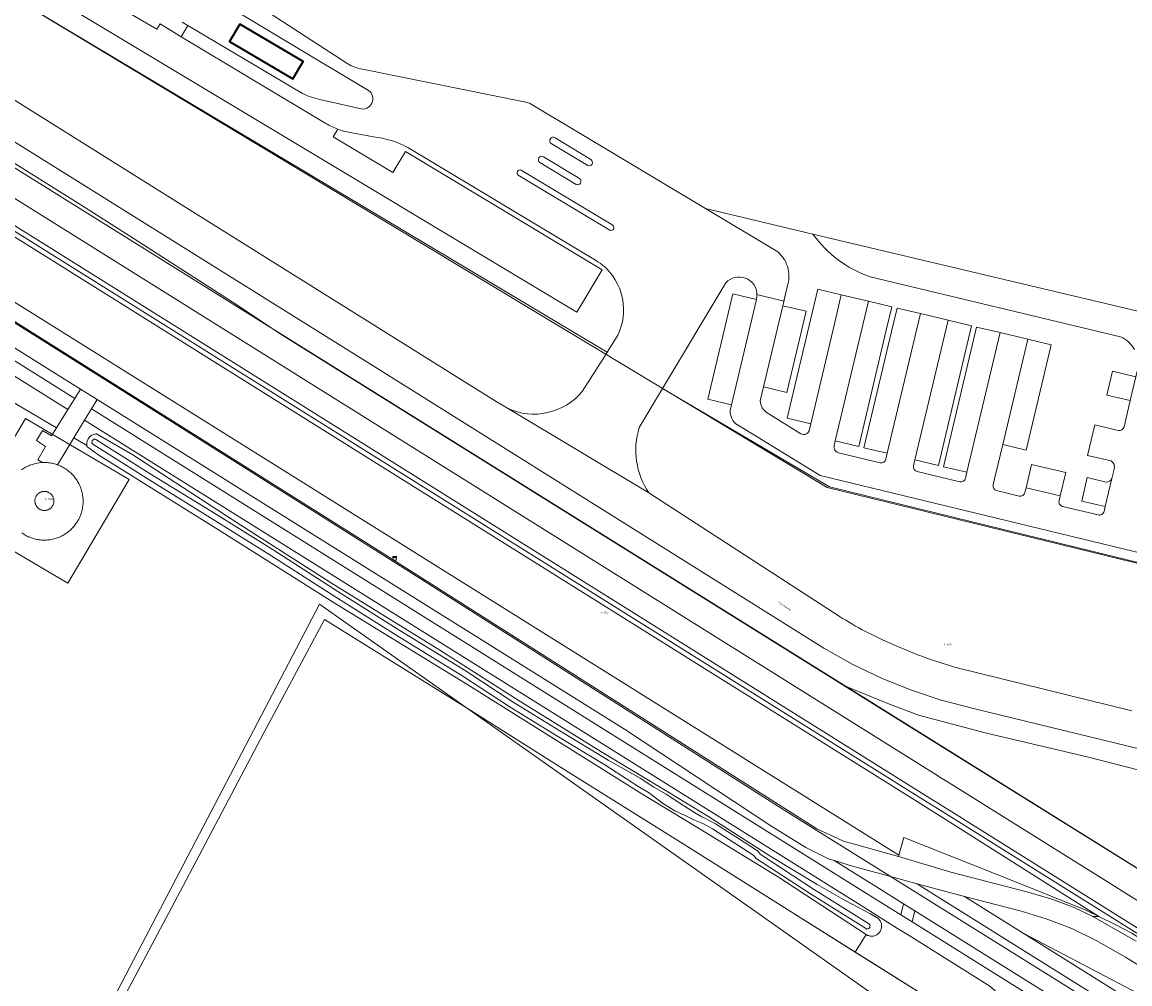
# Model space of a CAD drawing. Header units: metres. Extents: x 250001 to 257773, y 598992 to 609118.
# Tile 581 of 656: x 252647 to 252877, y 606788 to 606987. Entities that reach past the tile are written whole.
import ezdxf
from ezdxf.enums import TextEntityAlignment as Align
from ezdxf.lldxf.tags import DXFTag

# ---------------------------------------------------------------- set-up
doc = ezdxf.new("R2010")
doc.units = ezdxf.units.M
for name, color, linetype, lineweight in [('B-WE-GR-GRAS-GV', 252, 'Continuous', 13), ('B-WE-GR-GROENVOORZIENING-GV', 252, 'Continuous', 18), ('B-WE-GW-TALUD_KRUIN-G', 252, 'Continuous', 18), ('B-WE-IE-MEUBILAIR_WEGMEUBILAIR-S', 7, 'Continuous', 25), ('B-WE-IE-TERREINAFSCHEIDING_KUNSTMATIG_HEKWERK-G', 252, 'IE-TERREINAFSCHEIDING-KUNSTMATIG', 18), ('B-WE-KG-GRENS_PERCEEL-G', 150, 'KG-PERCEEL', 18), ('B-WE-KG-GRENS_PERCEEL-S', 150, 'Continuous', 25), ('B-WE-OG-BEBOUWING-GV', 1, 'Continuous', 35), ('B-WE-OG-BEBOUWING_WINDTURBINE-GV', 1, 'Continuous', 18), ('B-WE-OG-TERREIN_ERF-GV', 7, 'Continuous', 18), ('B-WE-OG-TOPOGRAFIE-T18', 2, 'Continuous', 18), ('B-WE-OG-WATER-GV', 252, 'Continuous', 18), ('B-WE-OG-WATER_SLOOT-GV', 252, 'Continuous', 18), ('B-WE-VH-VERHARDING_BETON-GV', 252, 'Continuous', 18), ('B-WE-VH-VERHARDING_BETONSTRAATSTEEN-GV', 252, 'Continuous', 18), ('B-WE-VH-VERHARDING_GESLOTEN-GV', 252, 'Continuous', 18), ('B-WE-VH-VERHARDING_OPEN-GV', 252, 'Continuous', 18), ('X-XX-AL-REFERENTIE-G', 7, 'Continuous', 18)]:
    doc.layers.add(name, color=color, linetype=linetype, lineweight=lineweight)
doc.styles.add('NLCS-ISO', font='NLCS-ISO.ttf')
doc.styles.add('NLCS-ISO-ANNOTATIEF-T18', font='NLCS-ISO.ttf', dxfattribs={"height": 1.8})
doc.styles.get("Standard").update_dxf_attribs({"font": 'NLCS-ISO.ttf'})
doc.linetypes.add('IE-TERREINAFSCHEIDING-KUNSTMATIG', pattern='A,4,[82,NLCS.shx,S=0.75,R=90,X=0,Y=0],4,-2', length=10)
tags = doc.linetypes.add('KG-PERCEEL', pattern='A,5.5,-2,["P",Standard,S=1.8,R=0,X=-0.5,Y=-0.9],-2,5.5,-2,[5,NLCS.SHX,S=0.75,R=0,X=0,Y=0],-2', length=19).pattern_tags.tags
tags[6] = DXFTag(74, 10)

# ---------------------------------------------------------------- blocks, each defined once
blk = doc.blocks.new('SKG-PERCEELNUMMER-SO')
at = {"style": 'NLCS-ISO', "oblique": 10, "flags": 1}
blk.add_attdef('GEMEENTECODE', text='', height=1.8, dxfattribs=at).set_placement((0, 2.6), align=Align.MIDDLE_CENTER)
at = {"style": 'NLCS-ISO', "oblique": 10}
blk.add_attdef('SECTIE', text='', height=1.8, dxfattribs=at).set_placement((-0.5, 0), align=Align.MIDDLE_RIGHT)
blk.add_attdef('PERCEELNUMMER', text='', height=1.8, dxfattribs=at).set_placement((0.5, 0), align=Align.MIDDLE_LEFT)
blk = doc.blocks.new('BS2021-132-Xref-KAD-20210617')
at = {"layer": 'B-WE-KG-GRENS_PERCEEL-G', "flags": 128}
for points in [[(253055.865, 606783.121), (252929.567, 606862.715), (252814.514, 606890.857), (252552.15, 607048.737)], [(253038.088, 606711.789), (253012.536, 606727.959), (252964.546, 606758.276), (252915.176, 606789.212), (252826.268, 606844.57), (252701.482, 606922.423), (252690.911, 606929.373), (252680.3, 606936.264), (252669.652, 606943.096), (252658.965, 606949.868), (252648.241, 606956.58), (252637.479, 606963.231), (252626.68, 606969.823), (252615.845, 606976.354), (252604.973, 606982.825), (252594.065, 606989.234), (252583.122, 606995.582), (252572.143, 607001.87), (252561.129, 607008.095), (252550.081, 607014.259), (252528.596, 607024.53)], [(252569.465, 606971.461), (252600.017, 606953.348), (252631.252, 606934.113), (252666.383, 606912.11), (252727.699, 606873.377), (252805.92, 606823.649), (253030.989, 606683.304)], [(252709.057, 606866.585), (252609.183, 606675.668)], [(252709.057, 606866.585), (252896.087, 606734.865)]]:
    blk.add_lwpolyline(points, dxfattribs=at)
blk.add_lwpolyline([(252635.304, 606883.67), (252656.829, 606870.954), (252669.544, 606892.48), (252648.019, 606905.195)], close=True, dxfattribs=at)
at = {"layer": 'B-WE-KG-GRENS_PERCEEL-S', "xscale": 0.2, "yscale": 0.2, "zscale": 0.2}
for p, values in [((252652.449, 606888.406), {'PERCEELNUMMER': '3388', 'SECTIE': 'A'}), ((252767.899, 606864.858), {'PERCEELNUMMER': '3312', 'SECTIE': 'A'}), ((252839.106, 606858.246), {'PERCEELNUMMER': '3622', 'SECTIE': 'A'})]:
    blk.add_blockref('SKG-PERCEELNUMMER-SO', p, dxfattribs=at).add_auto_attribs(values)
blk = doc.blocks.new('SIE-WEG_DRINKBAK-SO')
at = {"color": 0, "linetype": 'ByBlock', "lineweight": 18}
blk.add_lwpolyline([(-1.5, -2), (1.5, -2), (2, 2), (-2, 2)], close=True, dxfattribs=at)
blk.add_lwpolyline([(-1.9, 0.9, 0.404309), (-1, 1, -0.5), (0, 1, 0.5), (1, 1, -0.422678), (1.9, 1.1, -0.422678)], format="xyb", dxfattribs=at)
blk = doc.blocks.new('BS2021-132-Xref-BGT-GRIJS-20210617-aangepast')
at = {"layer": 'B-WE-GR-GRAS-GV', "flags": 128}
for points in [[(252518.012, 607022.879), (252531.58, 607016.436), (252545.034, 607009.757), (252558.369, 607002.845), (252571.581, 606995.701), (252584.667, 606988.328), (252597.621, 606980.727), (252610.442, 606972.901), (252837.082, 606831.234), (252838.679, 606830.236), (252838.74, 606830.198), (252912.037, 606784.382)], [(252915.141, 606789.215), (252818.434, 606849.511), (252599.604, 606985.95), (252581.572, 606996.572), (252575.504, 607000), (252573.093, 607001.355), (252568.367, 607003.716), (252557.277, 607008.496), (252548.799, 607012.191), (252543.527, 607014.541), (252540.732, 607015.758), (252535.498, 607018.517), (252532.743, 607019.962), (252522.224, 607025.798), (252500.088, 607037.767)], [(252515.967, 607018.533), (252529.463, 607012.125), (252542.845, 607005.483), (252556.109, 606998.608), (252569.251, 606991.503), (252582.267, 606984.169), (252595.153, 606976.609), (252607.905, 606968.826), (252835.86, 606826.338), (252837.634, 606825.229), (252909.442, 606780.343)], [(252912.037, 606784.382), (252838.74, 606830.198), (252838.679, 606830.236), (252837.082, 606831.234), (252610.442, 606972.901), (252597.621, 606980.727), (252584.667, 606988.328), (252571.581, 606995.701), (252558.369, 607002.845), (252545.034, 607009.757), (252531.58, 607016.436), (252518.012, 607022.879)], [(252515.124, 607016.72), (252528.589, 607010.327), (252541.94, 607003.7), (252555.173, 606996.841), (252568.284, 606989.752), (252581.269, 606982.436), (252594.125, 606974.894), (252606.848, 606967.129), (252835.075, 606824.47), (252835.351, 606824.297), (252837.173, 606823.158), (252870.913, 606801.752), (252869.706, 606801.759), (252874.422, 606799.094), (252878.693, 606796.633)], [(252908.901, 606779.502), (252837.404, 606824.193), (252835.605, 606825.318), (252607.376, 606967.978), (252594.639, 606975.752), (252581.768, 606983.303), (252568.767, 606990.628), (252555.64, 606997.725), (252542.392, 607004.592), (252529.026, 607011.226), (252515.546, 607017.627)], [(252515.546, 607017.627), (252529.026, 607011.226), (252542.392, 607004.592), (252555.64, 606997.725), (252568.767, 606990.628), (252581.768, 606983.303), (252594.639, 606975.752), (252607.376, 606967.978), (252835.605, 606825.318), (252837.404, 606824.193), (252908.901, 606779.502)], [(252909.442, 606780.343), (252837.634, 606825.229), (252835.86, 606826.338), (252607.905, 606968.826), (252595.153, 606976.609), (252582.267, 606984.169), (252569.251, 606991.503), (252556.109, 606998.608), (252542.845, 607005.483), (252529.463, 607012.125), (252515.967, 607018.533)], [(252519.781, 607000.601), (252533.044, 606994.272), (252546.194, 606987.713), (252559.228, 606980.925), (252572.142, 606973.912), (252584.931, 606966.673), (252597.592, 606959.213), (252610.121, 606951.533), (252829.374, 606814.483), (252830.464, 606818.174), (252853.94, 606808.873), (252868.058, 606803.133), (252870.913, 606801.752), (252837.173, 606823.158), (252835.351, 606824.297), (252835.075, 606824.47), (252606.848, 606967.129), (252594.125, 606974.894), (252581.269, 606982.436), (252568.284, 606989.752), (252555.173, 606996.841), (252541.94, 607003.7), (252528.589, 607010.327), (252515.124, 607016.72)], [(252520.332, 606998.56), (252541.702, 606987.623), (252560.016, 606977.31), (252581.798, 606964.294), (252621.71, 606940.403), (252720.027, 606878.621), (252723.407, 606876.474), (252725.723, 606875.003), (252812.371, 606819.962), (252817.891, 606817.44), (252819.898, 606816.869), (252829.309, 606814.264), (252829.374, 606814.483), (252610.121, 606951.533), (252597.592, 606959.213), (252584.931, 606966.673), (252572.142, 606973.912), (252559.228, 606980.925), (252546.194, 606987.713), (252533.044, 606994.272), (252519.781, 607000.601)], [(252515.447, 606991.312), (252528.549, 606985.06), (252541.539, 606978.581), (252554.415, 606971.876), (252567.171, 606964.947), (252567.547, 606964.734), (252576.175, 606959.851), (252579.805, 606957.797), (252592.311, 606950.428), (252604.688, 606942.841), (252658.285, 606909.339), (252659.473, 606911.249), (252605.88, 606944.749), (252593.471, 606952.356), (252580.93, 606959.746), (252579.256, 606960.694), (252568.262, 606966.915), (252555.471, 606973.862), (252542.561, 606980.586), (252529.536, 606987.082), (252516.399, 606993.351)], [(252509.578, 606991.589), (252527, 606982.901), (252551.546, 606969.478), (252564.044, 606962.154), (252578.429, 606955.416), (252590.895, 606948.071), (252603.23, 606940.509), (252656.832, 606907.004), (252658.285, 606909.339), (252604.688, 606942.841), (252592.311, 606950.428), (252579.805, 606957.797), (252576.175, 606959.851), (252567.547, 606964.734), (252567.171, 606964.947), (252554.415, 606971.876), (252541.539, 606978.581), (252528.549, 606985.06), (252515.447, 606991.312)], [(252500.088, 607037.767), (252522.224, 607025.798), (252532.743, 607019.962), (252535.498, 607018.517), (252540.732, 607015.758), (252543.527, 607014.541), (252548.799, 607012.191), (252557.277, 607008.496), (252568.367, 607003.716), (252573.093, 607001.355), (252575.504, 607000), (252581.572, 606996.572), (252599.604, 606985.95), (252818.434, 606849.511), (252827.122, 606846.011), (252833.491, 606843.567), (252847.572, 606839.854), (252868.491, 606834.894), (252893.349, 606828.531)], [(252882.123, 606835.873), (252844.909, 606844.952), (252838.179, 606846.674), (252832.032, 606848.763), (252825.927, 606851.217), (252819.718, 606854.159), (252813.819, 606857.491), (252721.869, 606915.054), (252608.434, 606985.844), (252596.913, 606993.007), (252585.43, 607000), (252585.366, 607000.039), (252575.478, 607005.863), (252569.926, 607008.283), (252565.587, 607009.425), (252562.348, 607010.133), (252558.729, 607011.607), (252540.391, 607022.332), (252525.478, 607029.807), (252515.503, 607035.412)], [(252763.635, 606910.753), (252768.179, 606917.929), (252768.694, 606918.742), (252768.824, 606918.948), (252767.286, 606919.866), (252595.313, 607022.497), (252595.644, 607023.069), (252577.138, 607033.716), (252570.548, 607022.272), (252568.447, 607018.303), (252578.247, 607012.747), (252579.539, 607011.986), (252589.821, 607005.933), (252599.546, 607000), (252600.816, 606999.225), (252611.974, 606992.332), (252639.501, 606975.117), (252681.685, 606948.735), (252745.775, 606908.672), (252748.089, 606907.29)], [(252712.898, 606965.223), (252711.913, 606963.66), (252724.287, 606956.232), (252726.91, 606960.6), (252767.79, 606936.057), (252762.485, 606927.222), (252614.564, 607016.027), (252614.206, 607015.432), (252606.091, 607020.303), (252606.5, 607020.984), (252597.547, 607026.359), (252595.644, 607023.069), (252595.313, 607022.497), (252767.286, 606919.866), (252768.824, 606918.948), (252770.688, 606921.892)], [(252720.287, 606963.626), (252715.46, 606964.527)], [(252644, 606909.371), (252654.479, 606903.222), (252656.832, 606907.004), (252603.23, 606940.509)], [(252766.398, 606938.029), (252727.401, 606961.449)], [(252953.865, 606847.402), (252941.595, 606855.135), (252941.243, 606854.596), (252940.278, 606855.955), (252935.154, 606859.058), (252929.567, 606862.715), (252928.163, 606863.238), (252814.959, 606890.994), (252809.482, 606894.223), (252780.339, 606911.404), (252775.463, 606903.263)], [(252848.316, 606787.313), (252831.529, 606797.805), (252829.115, 606799.314), (252822.094, 606803.703), (252772.851, 606834.484), (252660.29, 606904.843), (252658.046, 606901.128), (252660.751, 606899.541), (252660.732, 606899.724), (252660.729, 606899.908), (252660.743, 606900.092), (252660.772, 606900.274), (252660.817, 606900.452), (252660.877, 606900.626), (252660.951, 606900.794), (252661.041, 606900.955), (252661.143, 606901.107), (252661.259, 606901.251), (252661.386, 606901.383), (252661.524, 606901.504), (252661.672, 606901.612), (252661.829, 606901.707), (252661.994, 606901.788), (252662.165, 606901.854), (252662.341, 606901.906), (252662.521, 606901.941), (252662.703, 606901.961), (252662.791, 606901.965), (252670.293, 606897.597), (252692.712, 606883.041), (252711.348, 606871.149), (252734.058, 606857.056), (252750.366, 606846.702), (252767.484, 606836.014), (252781.79, 606827.472), (252789.726, 606822.591), (252802.799, 606814.264), (252812.422, 606808.433), (252818.266, 606805.094), (252823.501, 606802.344), (252824.867, 606801.532), (252825.014, 606801.424), (252825.152, 606801.304), (252825.278, 606801.172), (252825.393, 606801.03), (252825.495, 606800.878), (252825.584, 606800.718), (252825.658, 606800.551), (252825.718, 606800.378), (252825.762, 606800.201), (252825.791, 606800.02), (252825.801, 606799.654), (252825.782, 606799.472), (252825.747, 606799.293), (252825.697, 606799.117), (252825.632, 606798.946), (252825.552, 606798.782), (252825.459, 606798.626), (252825.352, 606798.478), (252825.233, 606798.34), (252825.102, 606798.213), (252824.96, 606798.099), (252824.81, 606797.997), (252824.65, 606797.909), (252824.484, 606797.835), (252824.312, 606797.776), (252824.136, 606797.732), (252823.956, 606797.704), (252823.775, 606797.692), (252823.593, 606797.696), (252823.412, 606797.716), (252823.234, 606797.752), (252823.059, 606797.803), (252822.889, 606797.87), (252822.726, 606797.951), (252822.624, 606798.011), (252820.311, 606794.388), (252842.777, 606780.305)], [(252777.477, 606889.749), (252815.821, 606864.885), (252816.386, 606864.516), (252817.048, 606864.093), (252817.715, 606863.676), (252818.386, 606863.266), (252819.061, 606862.863), (252819.74, 606862.466), (252820.423, 606862.077), (252821.11, 606861.695), (252821.801, 606861.319), (252822.495, 606860.951), (252823.194, 606860.59), (252823.896, 606860.236), (252824.601, 606859.889), (252825.31, 606859.549), (252826.023, 606859.217), (252826.739, 606858.891), (252827.458, 606858.574), (252828.18, 606858.263), (252828.503, 606858.12), (252829.329, 606857.759), (252830.159, 606857.405), (252830.992, 606857.059), (252831.827, 606856.72), (252832.666, 606856.389), (252833.507, 606856.065), (252834.352, 606855.748), (252835.199, 606855.439), (252836.049, 606855.138), (252836.901, 606854.844), (252837.756, 606854.558), (252838.614, 606854.279), (252839.474, 606854.008), (252840.336, 606853.745), (252841.201, 606853.489), (252877.758, 606844.46)]]:
    blk.add_lwpolyline(points, dxfattribs=at)
at = {"layer": 'B-WE-GR-GRAS-GV'}
for points in [[(252715.46, 606964.527, -0.0436738), (252712.898, 606965.223)], [(252727.401, 606961.449, 0.0909477), (252720.287, 606963.626)], [(252769.892, 606934.825, 0.1098844), (252766.398, 606938.029)], [(252772.203, 606926.948, 0.1791645), (252769.892, 606934.825)], [(252770.688, 606921.892, 0.1228201), (252772.203, 606926.948)], [(252748.089, 606907.29, 0.3391787), (252763.635, 606910.753)], [(252775.463, 606903.263, 0.2274665), (252777.477, 606889.749)]]:
    blk.add_lwpolyline(points, format="xyb", dxfattribs=at)
at = {"layer": 'B-WE-GR-GRAS-GV', "flags": 128}
for points in [[(252772.41, 606840.656), (252662.875, 606909.123), (252661.712, 606907.197), (252774.308, 606836.816), (252823.552, 606806.035), (252829.815, 606802.12), (252830.388, 606804.415), (252824.745, 606807.943), (252815.996, 606813.412), (252814.814, 606813.784), (252810.07, 606816.102), (252802.798, 606820.637)], [(252774.308, 606836.816), (252661.712, 606907.197), (252660.29, 606904.843), (252772.851, 606834.484), (252822.094, 606803.703), (252829.115, 606799.314), (252831.529, 606797.805), (252848.316, 606787.313), (252895.215, 606747.052), (252897.561, 606745.037), (252872.317, 606581.637), (252872.289, 606581.456), (252880.367, 606580.476), (252881.982, 606581.376), (252900.158, 606653.646), (252912.065, 606702.089), (252917.596, 606728.354), (252920.89, 606741.948), (252921.573, 606744.764), (252832.163, 606800.652), (252829.815, 606802.12), (252823.552, 606806.035)], [(252853.94, 606808.873), (252830.464, 606818.174), (252829.374, 606814.483), (252829.309, 606814.264), (252840.213, 606811.004), (252855.72, 606807.002), (252860.264, 606805.638), (252861.346, 606805.313), (252865.777, 606803.626), (252869.706, 606801.759), (252870.913, 606801.752), (252868.058, 606803.133)], [(252819.767, 606812.224), (252815.996, 606813.412), (252824.745, 606807.943), (252830.388, 606804.415), (252832.682, 606802.981), (252919.313, 606748.831), (252922.131, 606747.069), (252923.372, 606752.19), (252921.963, 606753.071), (252833.834, 606808.158), (252833.2, 606808.554), (252826.404, 606810.397)], [(252839.141, 606806.943), (252833.2, 606808.554), (252833.834, 606808.158), (252921.963, 606753.071), (252923.372, 606752.19), (252924.117, 606755.262), (252917.325, 606759.507), (252855.206, 606798.336), (252843.051, 606805.934)], [(252854.588, 606802.956), (252843.051, 606805.934), (252855.206, 606798.336), (252918.673, 606765.07), (252919.157, 606767.065), (252914.424, 606770.051), (252884.985, 606788.098), (252876.466, 606793.344), (252870.394, 606796.798), (252865.339, 606799.299), (252860.003, 606801.331)], [(252832.682, 606802.981), (252830.388, 606804.415), (252829.815, 606802.12), (252832.163, 606800.652)], [(252919.313, 606748.831), (252832.682, 606802.981), (252832.163, 606800.652), (252921.573, 606744.764), (252922.131, 606747.069)], [(252918.673, 606765.07), (252855.206, 606798.336), (252917.325, 606759.507)]]:
    blk.add_lwpolyline(points, close=True, dxfattribs=at)
at = {"layer": 'B-WE-GR-GROENVOORZIENING-GV', "flags": 128}
for points in [[(252666.602, 606781.457), (252680.755, 606808.118), (252697.534, 606839.926), (252710.132, 606863.447), (252740.51, 606844.515), (252758.586, 606833.134), (252784.039, 606817.242), (252807.01, 606802.726), (252820.311, 606794.388), (252822.624, 606798.011), (252804.173, 606810.095), (252789.019, 606819.38), (252776.018, 606827.22), (252759.345, 606837.678), (252739.342, 606850.24), (252712.667, 606866.554), (252687.577, 606882.374), (252663.275, 606897.573), (252660.785, 606899.361), (252660.751, 606899.541), (252658.046, 606901.128), (252654.687, 606895.567), (252654.546, 606895.59), (252654.627, 606895.562), (252654.864, 606895.473), (252655.099, 606895.376), (252655.331, 606895.272), (252655.559, 606895.161), (252655.784, 606895.043), (252656.005, 606894.918), (252656.222, 606894.786), (252656.434, 606894.647), (252656.642, 606894.501), (252656.846, 606894.349), (252657.044, 606894.191), (252657.238, 606894.027), (252657.426, 606893.856), (252657.609, 606893.68), (252657.786, 606893.497), (252657.957, 606893.31), (252658.122, 606893.117), (252658.281, 606892.919), (252658.434, 606892.716), (252658.58, 606892.509), (252658.72, 606892.297), (252658.853, 606892.08), (252658.979, 606891.86), (252659.098, 606891.636), (252659.21, 606891.408), (252659.314, 606891.177), (252659.412, 606890.942), (252659.501, 606890.705), (252659.584, 606890.464), (252659.659, 606890.222), (252659.726, 606889.977), (252659.785, 606889.73), (252659.837, 606889.481), (252659.88, 606889.231), (252659.916, 606888.98), (252659.944, 606888.727), (252659.964, 606888.474), (252659.976, 606888.22), (252659.98, 606887.967), (252659.975, 606887.713), (252659.963, 606887.459), (252659.943, 606887.206), (252659.915, 606886.954), (252659.879, 606886.702), (252659.835, 606886.452), (252659.784, 606886.204), (252659.724, 606885.957), (252659.657, 606885.712), (252659.582, 606885.469), (252659.499, 606885.229), (252659.409, 606884.992), (252659.312, 606884.757), (252659.207, 606884.526), (252659.095, 606884.298), (252658.975, 606884.074), (252658.849, 606883.854), (252658.716, 606883.637), (252658.576, 606883.426), (252658.43, 606883.218), (252658.277, 606883.015), (252658.118, 606882.818), (252657.952, 606882.625), (252657.781, 606882.438), (252657.604, 606882.256), (252657.421, 606882.079), (252657.233, 606881.909), (252657.039, 606881.745), (252656.841, 606881.587), (252656.637, 606881.435), (252656.429, 606881.289), (252656.216, 606881.151), (252655.999, 606881.019), (252655.778, 606880.894), (252655.553, 606880.776), (252655.325, 606880.665), (252655.093, 606880.561), (252654.858, 606880.465), (252654.62, 606880.376), (252654.38, 606880.295), (252654.137, 606880.221), (252653.891, 606880.155), (252653.644, 606880.097), (252653.396, 606880.046), (252653.145, 606880.004), (252652.894, 606879.969), (252652.641, 606879.942), (252652.388, 606879.924), (252652.134, 606879.913), (252651.88, 606879.91), (252651.626, 606879.915), (252651.373, 606879.929), (252651.12, 606879.95), (252650.868, 606879.979), (252650.616, 606880.016), (252650.367, 606880.061), (252650.118, 606880.114), (252649.872, 606880.175), (252649.627, 606880.243), (252649.486, 606880.286), (252649.245, 606880.367), (252649.007, 606880.455), (252648.772, 606880.55), (252648.54, 606880.653), (252648.311, 606880.763), (252648.086, 606880.881), (252647.864, 606881.005), (252647.647, 606881.136), (252647.434, 606881.274), (252647.225, 606881.419)], [(252647.176, 606894.485), (252647.384, 606894.631), (252647.596, 606894.771), (252647.812, 606894.903), (252648.032, 606895.03), (252648.257, 606895.148), (252648.485, 606895.26), (252648.716, 606895.365), (252648.951, 606895.462), (252649.188, 606895.552), (252649.428, 606895.634), (252649.671, 606895.709), (252649.916, 606895.776), (252650.839, 606895.956), (252651.776, 606896.028), (252651.386, 606896.09), (252650.565, 606896.574), (252652.151, 606899.331), (252650.3, 606900.623), (252651.568, 606902.683), (252653.437, 606901.547), (252654.479, 606903.222), (252644, 606909.371)]]:
    blk.add_lwpolyline(points, dxfattribs=at)
at = {"layer": 'B-WE-GW-TALUD_KRUIN-G', "flags": 128}
for points in [[(252515.967, 607018.533), (252529.463, 607012.125), (252542.845, 607005.483), (252556.109, 606998.608), (252569.251, 606991.503), (252582.267, 606984.169), (252595.153, 606976.609), (252607.905, 606968.826), (252835.86, 606826.338), (252837.634, 606825.229), (252909.442, 606780.343)], [(252870.913, 606801.752), (252837.173, 606823.158), (252835.351, 606824.297), (252835.075, 606824.47), (252606.848, 606967.129), (252594.125, 606974.894), (252581.269, 606982.436), (252568.284, 606989.752), (252555.173, 606996.841), (252541.94, 607003.7), (252528.589, 607010.327), (252515.124, 607016.72)]]:
    blk.add_lwpolyline(points, dxfattribs=at)
at = {"layer": 'B-WE-IE-TERREINAFSCHEIDING_KUNSTMATIG_HEKWERK-G', "flags": 128}
for points in [[(252723.407, 606876.474), (252720.027, 606878.621), (252621.71, 606940.403), (252581.798, 606964.294), (252560.016, 606977.31), (252541.702, 606987.623), (252520.332, 606998.56), (252517.299, 607000)], [(252725.723, 606875.003), (252723.407, 606876.474)], [(252819.898, 606816.869), (252817.891, 606817.44), (252812.371, 606819.962), (252725.723, 606875.003)], [(252865.599, 606538.019), (252863.57, 606523.745), (252842.025, 606535.114), (252817.549, 606548.232), (252789.673, 606562.775), (252759.629, 606578.851), (252722.489, 606598.568), (252695.837, 606612.564), (252661.687, 606630.723), (252624.182, 606650.512), (252610.814, 606657.667), (252603.287, 606661.719), (252613.226, 606680.373), (252624.412, 606701.568), (252638.5, 606728.168), (252649.591, 606749.393), (252666.602, 606781.457), (252680.756, 606808.118), (252697.534, 606839.926), (252710.132, 606863.447), (252740.51, 606844.515), (252758.586, 606833.134), (252784.039, 606817.242), (252807.01, 606802.726), (252842.777, 606780.305), (252862.959, 606767.478), (252885.833, 606753.008), (252897.635, 606745.515)], [(252819.898, 606816.869), (252829.309, 606814.264), (252830.464, 606818.174), (252853.94, 606808.873), (252868.058, 606803.133), (252874.343, 606800.093), (252877.751, 606798.294), (252882.055, 606795.555), (252883.376, 606794.698)]]:
    blk.add_lwpolyline(points, dxfattribs=at)
at = {"layer": 'B-WE-OG-BEBOUWING-GV', "flags": 128}
blk.add_lwpolyline([(252692.554, 606987.027), (252690.417, 606983.421), (252703.527, 606975.651), (252705.664, 606979.258)], close=True, dxfattribs=at)
at = {"layer": 'B-WE-OG-BEBOUWING_WINDTURBINE-GV', "flags": 128}
blk.add_lwpolyline([(252652.107, 606890.024), (252651.981, 606890.03), (252651.855, 606890.028), (252651.73, 606890.018), (252651.605, 606890.001), (252651.482, 606889.975), (252651.361, 606889.942), (252651.242, 606889.9), (252651.126, 606889.852), (252651.013, 606889.796), (252650.904, 606889.733), (252650.799, 606889.664), (252650.699, 606889.588), (252650.604, 606889.505), (252650.514, 606889.417), (252650.43, 606889.323), (252650.352, 606889.224), (252650.281, 606889.121), (252650.216, 606889.013), (252650.159, 606888.901), (252650.108, 606888.786), (252650.065, 606888.667), (252650.03, 606888.547), (252650.002, 606888.424), (252650.001, 606888.418), (252649.981, 606888.294), (252649.97, 606888.168), (252649.966, 606888.043), (252649.971, 606887.917), (252649.983, 606887.792), (252650.004, 606887.667), (252650.032, 606887.545), (252650.068, 606887.424), (252650.111, 606887.306), (252650.162, 606887.191), (252650.22, 606887.08), (252650.286, 606886.972), (252650.357, 606886.869), (252650.436, 606886.77), (252650.52, 606886.677), (252650.61, 606886.589), (252650.706, 606886.507), (252650.806, 606886.431), (252650.911, 606886.362), (252651.021, 606886.3), (252651.134, 606886.244), (252651.25, 606886.196), (252651.369, 606886.156), (252651.491, 606886.123), (252651.614, 606886.098), (252651.739, 606886.081), (252651.864, 606886.071), (252651.99, 606886.07), (252652.115, 606886.077), (252652.24, 606886.092), (252652.364, 606886.115), (252652.486, 606886.145), (252652.606, 606886.183), (252652.723, 606886.229), (252652.838, 606886.282), (252652.948, 606886.342), (252653.055, 606886.409), (252653.157, 606886.483), (252653.254, 606886.563), (252653.345, 606886.649), (252653.432, 606886.741), (252653.512, 606886.838), (252653.586, 606886.94), (252653.653, 606887.046), (252653.713, 606887.156), (252653.766, 606887.27), (252653.812, 606887.388), (252653.85, 606887.508), (252653.881, 606887.63), (252653.9, 606887.729), (252653.916, 606887.854), (252653.925, 606887.979), (252653.926, 606888.105), (252653.918, 606888.231), (252653.903, 606888.356), (252653.879, 606888.479), (252653.848, 606888.601), (252653.809, 606888.721), (252653.763, 606888.838), (252653.709, 606888.952), (252653.648, 606889.062), (252653.581, 606889.168), (252653.506, 606889.269), (252653.426, 606889.366), (252653.339, 606889.457), (252653.247, 606889.543), (252653.15, 606889.623), (252653.047, 606889.696), (252652.94, 606889.763), (252652.83, 606889.822), (252652.715, 606889.875), (252652.598, 606889.92), (252652.478, 606889.958), (252652.356, 606889.988), (252652.232, 606890.01)], close=True, dxfattribs=at)
at = {"layer": 'B-WE-OG-TERREIN_ERF-GV', "flags": 128}
for points in [[(252660.214, 607014.442), (252687.61, 606996.582), (252714.957, 606978.755)], [(252717.995, 606977.702), (252751.572, 606970.919)], [(252753.057, 606970.442), (252789.273, 606948.736), (252811.51, 606943.463), (252934.573, 606914.285), (252936.05, 606913.398), (252956.315, 606908.5), (252961.576, 606907.876), (252982.788, 606902.841), (253000, 606898.601), (253029.308, 606891.382), (253064.977, 606883.245), (253074.163, 606881.049), (253074.748, 606880.933)], [(252811.51, 606943.463), (252789.273, 606948.736), (252804.276, 606939.744)], [(252875.435, 606922.118), (252823.438, 606934.571)], [(252806.21, 606932.469), (252805.286, 606928.577), (252810.151, 606927.422), (252806.154, 606910.59), (252801.289, 606911.745), (252800.596, 606908.827)], [(252810.735, 606902.616), (252811.082, 606904.075), (252806.217, 606905.23), (252811.416, 606927.122), (252812.571, 606931.986), (252817.436, 606930.831), (252823.079, 606929.491), (252827.943, 606928.336), (252826.788, 606923.471), (252821.058, 606899.342), (252816.193, 606900.497), (252815.962, 606899.524)], [(252826.705, 606896.721), (252826.993, 606897.933), (252822.128, 606899.088), (252827.858, 606923.217), (252829.014, 606928.082), (252833.878, 606926.926), (252839.619, 606925.563), (252844.483, 606924.408), (252837.598, 606895.414), (252832.733, 606896.57), (252832.442, 606895.345)], [(252843.239, 606892.765), (252843.533, 606894.005), (252838.668, 606895.16), (252845.554, 606924.154), (252850.418, 606922.999), (252856.159, 606921.635), (252861.023, 606920.48), (252855.825, 606898.589), (252850.96, 606899.744)], [(252876.168, 606903.419), (252877.463, 606908.872), (252872.599, 606910.027), (252873.777, 606914.989), (252878.642, 606913.834), (252878.92, 606915.004)], [(252802.04, 606906.305), (252809.073, 606902.01)], [(252873.463, 606896.353), (252868.598, 606897.508), (252870.1, 606903.832), (252874.965, 606902.677)], [(252850.96, 606899.744), (252849.264, 606892.644), (252848.966, 606891.391)], [(252817.11, 606897.987), (252825.5, 606895.979)], [(252855.575, 606889.813), (252855.805, 606890.782), (252856.96, 606895.647), (252864.056, 606893.962), (252862.9, 606889.097), (252862.667, 606888.113)], [(252873.627, 606892.717), (252874.089, 606894.663)], [(252833.183, 606894.141), (252842.033, 606892.023)], [(252872.004, 606885.882), (252872.241, 606886.879), (252867.376, 606888.034), (252868.531, 606892.899), (252872.423, 606891.975)], [(252849.706, 606890.187), (252854.369, 606889.072)], [(252863.407, 606886.909), (252870.798, 606885.14)], [(252842.777, 606780.305), (252820.311, 606794.388), (252807.01, 606802.726), (252784.039, 606817.242), (252758.586, 606833.134), (252740.51, 606844.515), (252710.132, 606863.447), (252697.534, 606839.926), (252680.755, 606808.118), (252666.602, 606781.457)]]:
    blk.add_lwpolyline(points, dxfattribs=at)
at = {"layer": 'B-WE-OG-TERREIN_ERF-GV'}
for points in [[(252714.957, 606978.755, 0.0976656), (252717.995, 606977.702)], [(252751.572, 606970.919, -0.0571796), (252753.057, 606970.442)], [(252823.438, 606934.571, -0.154084), (252811.51, 606943.463)], [(252804.276, 606939.744, -0.1344961), (252806.241, 606936.759)], [(252806.241, 606936.759, -0.1624725), (252806.21, 606932.469)], [(252878.341, 606919.491, 0.1650005), (252875.435, 606922.118)], [(252800.596, 606908.827, 0.2324372), (252802.04, 606906.305)], [(252809.073, 606902.01, 0.4874919), (252810.735, 606902.616)], [(252874.965, 606902.677, 0.3593051), (252876.168, 606903.419)], [(252815.962, 606899.524, 0.4398456), (252817.11, 606897.987)], [(252825.5, 606895.979, 0.4146104), (252826.705, 606896.721)], [(252832.442, 606895.345, 0.4140409), (252833.183, 606894.141)], [(252874.089, 606894.663, 0.3739449), (252873.463, 606896.353)], [(252842.033, 606892.023, 0.4147312), (252843.239, 606892.765)], [(252872.423, 606891.975, 0.3587177), (252873.627, 606892.717)], [(252848.966, 606891.391, 0.4135917), (252849.706, 606890.187)], [(252854.369, 606889.072, 0.4154864), (252855.575, 606889.813)], [(252862.667, 606888.113, 0.4135917), (252863.407, 606886.909)], [(252870.798, 606885.14, 0.4147312), (252872.004, 606885.882)]]:
    blk.add_lwpolyline(points, format="xyb", dxfattribs=at)
at = {"layer": 'B-WE-OG-TERREIN_ERF-GV', "flags": 128}
blk.add_lwpolyline([(252913.257, 606823.414), (252900.155, 606827.108), (252893.349, 606828.531), (252868.491, 606834.894), (252847.572, 606839.854), (252833.491, 606843.567), (252827.122, 606846.011), (252818.434, 606849.511), (252915.141, 606789.215), (252917.226, 606787.915), (252930.28, 606809.019), (252926.75, 606811.021), (252930.226, 606818.422)], close=True, dxfattribs=at)
at = {"layer": 'B-WE-OG-WATER-GV', "flags": 128}
blk.add_lwpolyline([(252662.524, 606900.857), (252662.426, 606900.867), (252662.327, 606900.861), (252662.231, 606900.84), (252662.14, 606900.803), (252662.056, 606900.751), (252661.981, 606900.687), (252661.917, 606900.612), (252661.867, 606900.527), (252661.831, 606900.435), (252661.81, 606900.339), (252661.805, 606900.24), (252661.816, 606900.142), (252661.842, 606900.048), (252661.884, 606899.958), (252661.94, 606899.877), (252662.008, 606899.805), (252673.293, 606892.678), (252685.915, 606884.896), (252698.793, 606876.881), (252712.233, 606868.214), (252725.144, 606860.105), (252738.865, 606851.678), (252748.481, 606845.375), (252758.392, 606839.297), (252768.367, 606833.252), (252775.159, 606828.84), (252777.421, 606827.491), (252780.488, 606825.177), (252782.847, 606823.75), (252784.992, 606822.761), (252786.964, 606821.785), (252788.028, 606821.378), (252788.696, 606821.058), (252790.701, 606819.956), (252798.322, 606815.07), (252799.263, 606814.455), (252799.456, 606814.19), (252799.731, 606813.816), (252811.052, 606806.469), (252822.655, 606799.19), (252822.754, 606799.181), (252822.856, 606799.188), (252822.955, 606799.21), (252823.05, 606799.248), (252823.138, 606799.301), (252823.216, 606799.366), (252823.337, 606799.529), (252823.378, 606799.622), (252823.403, 606799.721), (252823.412, 606799.823), (252823.405, 606799.924), (252823.383, 606800.024), (252823.345, 606800.119), (252823.293, 606800.206), (252811.697, 606807.481), (252800.568, 606814.703), (252800.424, 606814.899), (252800.102, 606815.34), (252798.974, 606816.077), (252791.315, 606820.988), (252789.244, 606822.125), (252788.503, 606822.481), (252787.652, 606822.96), (252786.617, 606823.561), (252783.907, 606825.315), (252781.072, 606827.16), (252778.514, 606828.663), (252775.68, 606830.49), (252769.005, 606834.268), (252759.017, 606840.322), (252749.123, 606846.388), (252739.508, 606852.692), (252725.777, 606861.124), (252712.878, 606869.226), (252699.435, 606877.895), (252686.547, 606885.916), (252673.929, 606893.696), (252662.648, 606900.82), (252662.619, 606900.831)], close=True, dxfattribs=at)
at = {"layer": 'B-WE-OG-WATER_SLOOT-GV', "flags": 128}
for points in [[(252670.293, 606897.597), (252662.791, 606901.965), (252662.703, 606901.961), (252662.521, 606901.941), (252662.341, 606901.906), (252662.165, 606901.854), (252661.994, 606901.788), (252661.829, 606901.707), (252661.672, 606901.612), (252661.524, 606901.504), (252661.386, 606901.383), (252661.259, 606901.251), (252661.143, 606901.107), (252661.041, 606900.955), (252660.951, 606900.794), (252660.877, 606900.626), (252660.817, 606900.452), (252660.772, 606900.274), (252660.743, 606900.092), (252660.729, 606899.908), (252660.732, 606899.724), (252660.751, 606899.541), (252660.785, 606899.361), (252663.275, 606897.573), (252687.577, 606882.374), (252712.667, 606866.554), (252739.342, 606850.24), (252759.345, 606837.678), (252776.018, 606827.22), (252789.019, 606819.38), (252804.173, 606810.095), (252822.624, 606798.011), (252822.726, 606797.951), (252822.889, 606797.87), (252823.059, 606797.803), (252823.234, 606797.752), (252823.412, 606797.716), (252823.593, 606797.696), (252823.775, 606797.692), (252823.956, 606797.704), (252824.136, 606797.732), (252824.312, 606797.776), (252824.484, 606797.835), (252824.65, 606797.909), (252824.81, 606797.997), (252824.96, 606798.099), (252825.102, 606798.213), (252825.233, 606798.34), (252825.352, 606798.478), (252825.459, 606798.626), (252825.552, 606798.782), (252825.632, 606798.946), (252825.697, 606799.117), (252825.747, 606799.293), (252825.782, 606799.472), (252825.801, 606799.654), (252825.791, 606800.02), (252825.762, 606800.201), (252825.718, 606800.378), (252825.658, 606800.551), (252825.584, 606800.718), (252825.495, 606800.878), (252825.393, 606801.03), (252825.278, 606801.172), (252825.152, 606801.304), (252825.014, 606801.424), (252824.867, 606801.532), (252823.501, 606802.344), (252818.266, 606805.094), (252812.422, 606808.433), (252802.799, 606814.264), (252789.726, 606822.591), (252781.79, 606827.472), (252767.484, 606836.014), (252750.366, 606846.702), (252734.058, 606857.056), (252711.348, 606871.149), (252692.712, 606883.041)], [(252662.327, 606900.861), (252662.426, 606900.867), (252662.524, 606900.857), (252662.619, 606900.831), (252662.648, 606900.82), (252673.929, 606893.696), (252686.547, 606885.916), (252699.435, 606877.895), (252712.878, 606869.226), (252725.777, 606861.124), (252739.508, 606852.692), (252749.123, 606846.388), (252759.017, 606840.322), (252769.005, 606834.268), (252775.68, 606830.49), (252778.514, 606828.663), (252781.072, 606827.16), (252783.907, 606825.315), (252786.617, 606823.561), (252787.652, 606822.96), (252788.503, 606822.481), (252789.244, 606822.125), (252791.315, 606820.988), (252798.974, 606816.077), (252800.102, 606815.34), (252800.424, 606814.899), (252800.568, 606814.703), (252811.697, 606807.481), (252823.293, 606800.206), (252823.345, 606800.119), (252823.383, 606800.024), (252823.405, 606799.924), (252823.412, 606799.823), (252823.403, 606799.721), (252823.378, 606799.622), (252823.337, 606799.529), (252823.216, 606799.366), (252823.138, 606799.301), (252823.05, 606799.248), (252822.955, 606799.21), (252822.856, 606799.188), (252822.754, 606799.181), (252822.655, 606799.19), (252811.052, 606806.469), (252799.731, 606813.816), (252799.456, 606814.19), (252799.263, 606814.455), (252798.322, 606815.07), (252790.701, 606819.956), (252788.696, 606821.058), (252788.028, 606821.378), (252786.964, 606821.785), (252784.992, 606822.761), (252782.847, 606823.75), (252780.488, 606825.177), (252777.421, 606827.491), (252775.159, 606828.84), (252768.367, 606833.252), (252758.392, 606839.297), (252748.481, 606845.375), (252738.865, 606851.678), (252725.144, 606860.105), (252712.233, 606868.214), (252698.793, 606876.881), (252685.915, 606884.896), (252673.293, 606892.678), (252662.008, 606899.805), (252661.94, 606899.877), (252661.884, 606899.958), (252661.842, 606900.048), (252661.816, 606900.142), (252661.805, 606900.24), (252661.81, 606900.339), (252661.831, 606900.435), (252661.867, 606900.527), (252661.917, 606900.612), (252661.981, 606900.687), (252662.056, 606900.751), (252662.14, 606900.803), (252662.231, 606900.84)]]:
    blk.add_lwpolyline(points, close=True, dxfattribs=at)
at = {"layer": 'B-WE-VH-VERHARDING_BETON-GV', "flags": 128}
for points in [[(252719.257, 606973.286), (252685.723, 606993.406)], [(252680.569, 606987.439), (252681.757, 606986.733), (252705.534, 606972.6)], [(252709.397, 606971.31), (252717.431, 606969.492)], [(252757.203, 606962.264), (252764.784, 606957.667)], [(252765.441, 606958.904), (252758.001, 606963.427)], [(252763.06, 606954.954), (252755.62, 606959.477)], [(252770.003, 606945.267), (252750.975, 606956.714)], [(252754.821, 606958.314), (252762.403, 606953.717)], [(252750.351, 606955.676), (252769.379, 606944.229)], [(252793.47, 606933.332), (252780.339, 606911.404), (252809.482, 606894.223), (252814.959, 606890.994), (252928.163, 606863.238), (252930.035, 606865.007)], [(252794.473, 606907.408), (252794.611, 606907.987), (252789.746, 606909.142), (252794.945, 606931.033), (252799.809, 606929.878)], [(252930.035, 606865.007), (252813.087, 606893.349), (252799.059, 606901.915), (252795.563, 606904.049)]]:
    blk.add_lwpolyline(points, dxfattribs=at)
blk.add_lwpolyline([(252692.554, 606987.027), (252705.664, 606979.258), (252703.527, 606975.651), (252690.417, 606983.421)], close=True, dxfattribs=at)
at = {"layer": 'B-WE-VH-VERHARDING_BETON-GV'}
for points in [[(252717.431, 606969.492, 0.8523491), (252719.257, 606973.286)], [(252705.534, 606972.6, 0.0440252), (252709.397, 606971.31)], [(252758.001, 606963.427, 0.9970429), (252757.203, 606962.264)], [(252755.62, 606959.477, 0.9968609), (252754.821, 606958.314)], [(252750.975, 606956.714, 0.8615127), (252750.351, 606955.676)], [(252764.784, 606957.667, 0.9048333), (252765.441, 606958.904)], [(252762.403, 606953.717, 0.9048333), (252763.06, 606954.954)], [(252769.379, 606944.229, 0.8207306), (252770.003, 606945.267)], [(252799.93, 606930.877, 0.6781263), (252793.47, 606933.332)], [(252799.809, 606929.878, 0.0671729), (252799.93, 606930.877)], [(252795.563, 606904.049, -0.2834242), (252794.473, 606907.408)]]:
    blk.add_lwpolyline(points, format="xyb", dxfattribs=at)
at = {"layer": 'B-WE-VH-VERHARDING_BETONSTRAATSTEEN-GV', "flags": 128}
for points in [[(252710.375, 606966.426), (252680.382, 606984.42), (252675.959, 606987.074), (252675.323, 606985.985), (252664.103, 606992.528), (252663.377, 606992.961), (252604.435, 607028.097), (252604.091, 607028.748), (252607.763, 607043.792), (252607.266, 607044.864), (252602.682, 607047.54), (252600.053, 607043.041), (252602.027, 607041.933), (252599.032, 607028.851), (252597.547, 607026.359)], [(252597.547, 607026.359), (252606.5, 607020.984), (252606.091, 607020.303), (252614.206, 607015.432), (252614.564, 607016.027), (252762.485, 606927.222), (252767.79, 606936.057), (252726.91, 606960.6), (252724.287, 606956.232), (252711.913, 606963.66), (252712.898, 606965.223)], [(252872.423, 606891.975), (252868.531, 606892.899), (252867.376, 606888.034), (252872.241, 606886.879)], [(252872.241, 606886.879), (252873.627, 606892.717)]]:
    blk.add_lwpolyline(points, dxfattribs=at)
at = {"layer": 'B-WE-VH-VERHARDING_BETONSTRAATSTEEN-GV'}
for points in [[(252712.898, 606965.223, -0.0462522), (252710.375, 606966.426)], [(252873.627, 606892.717, -0.3587177), (252872.423, 606891.975)]]:
    blk.add_lwpolyline(points, format="xyb", dxfattribs=at)
at = {"layer": 'B-WE-VH-VERHARDING_BETONSTRAATSTEEN-GV', "flags": 128}
for points in [[(252811.082, 606904.075), (252816.28, 606925.966), (252817.436, 606930.831), (252812.571, 606931.986), (252811.416, 606927.122), (252806.217, 606905.23)], [(252799.809, 606929.878), (252794.945, 606931.033), (252789.746, 606909.142), (252794.611, 606907.987)], [(252823.079, 606929.491), (252821.923, 606924.626), (252816.193, 606900.497), (252821.058, 606899.342), (252826.788, 606923.471), (252827.943, 606928.336)], [(252801.289, 606911.745), (252806.154, 606910.59), (252810.151, 606927.422), (252805.286, 606928.577)], [(252826.993, 606897.933), (252832.723, 606922.062), (252833.878, 606926.926), (252829.014, 606928.082), (252827.858, 606923.217), (252822.128, 606899.088)], [(252839.619, 606925.563), (252832.733, 606896.57), (252837.598, 606895.414), (252844.483, 606924.408)], [(252843.533, 606894.005), (252850.418, 606922.999), (252845.554, 606924.154), (252838.668, 606895.16)], [(252850.96, 606899.744), (252855.825, 606898.589), (252861.023, 606920.48), (252856.159, 606921.635)], [(252877.463, 606908.872), (252878.642, 606913.834), (252873.777, 606914.989), (252872.599, 606910.027)], [(252855.805, 606890.782), (252862.9, 606889.097), (252864.056, 606893.962), (252856.96, 606895.647)]]:
    blk.add_lwpolyline(points, close=True, dxfattribs=at)
at = {"layer": 'B-WE-VH-VERHARDING_GESLOTEN-GV', "flags": 128}
for points in [[(252878.693, 606796.633), (252874.422, 606799.094), (252869.706, 606801.759), (252865.777, 606803.626), (252861.346, 606805.313), (252860.264, 606805.638), (252855.72, 606807.002), (252840.213, 606811.004), (252829.309, 606814.264), (252819.898, 606816.869), (252817.891, 606817.44), (252812.371, 606819.962), (252725.723, 606875.003), (252723.407, 606876.474), (252720.027, 606878.621), (252621.71, 606940.403), (252581.798, 606964.294), (252560.016, 606977.31), (252541.702, 606987.623), (252520.332, 606998.56)], [(252605.88, 606944.749), (252659.473, 606911.249), (252662.875, 606909.123), (252772.41, 606840.656), (252802.798, 606820.637), (252810.07, 606816.102), (252814.814, 606813.784), (252815.996, 606813.412), (252819.767, 606812.224), (252826.404, 606810.397), (252833.2, 606808.554), (252839.141, 606806.943), (252843.051, 606805.934), (252854.588, 606802.956), (252860.003, 606801.331), (252865.339, 606799.299), (252870.394, 606796.798), (252876.466, 606793.344), (252884.985, 606788.098)], [(252714.957, 606978.755), (252687.61, 606996.582), (252685.723, 606993.406), (252719.257, 606973.286)], [(252705.534, 606972.6), (252681.757, 606986.733), (252680.382, 606984.42), (252710.375, 606966.426)], [(252751.572, 606970.919), (252717.995, 606977.702)], [(252717.431, 606969.492), (252709.397, 606971.31)], [(252804.276, 606939.744), (252789.273, 606948.736), (252753.057, 606970.442)], [(252715.46, 606964.527), (252720.287, 606963.626)], [(252727.401, 606961.449), (252766.398, 606938.029)], [(252764.784, 606957.667), (252757.203, 606962.264)], [(252758.001, 606963.427), (252765.441, 606958.904)], [(252755.62, 606959.477), (252763.06, 606954.954)], [(252750.975, 606956.714), (252770.003, 606945.267)], [(252762.403, 606953.717), (252754.821, 606958.314)], [(252769.379, 606944.229), (252750.351, 606955.676)], [(252775.463, 606903.263), (252780.339, 606911.404), (252793.47, 606933.332)], [(252799.93, 606930.877), (252805.517, 606929.55), (252806.21, 606932.469)], [(252770.688, 606921.892), (252768.824, 606918.948), (252768.694, 606918.742), (252768.179, 606917.929), (252763.635, 606910.753)], [(252748.089, 606907.29), (252777.477, 606889.749)], [(252647.225, 606881.419), (252647.434, 606881.274), (252647.647, 606881.136), (252647.864, 606881.005), (252648.086, 606880.881), (252648.311, 606880.763), (252648.54, 606880.653), (252648.772, 606880.55), (252649.007, 606880.455), (252649.245, 606880.367), (252649.486, 606880.286), (252649.627, 606880.243), (252649.872, 606880.175), (252650.118, 606880.114), (252650.367, 606880.061), (252650.616, 606880.016), (252650.868, 606879.979), (252651.12, 606879.95), (252651.373, 606879.929), (252651.626, 606879.915), (252651.88, 606879.91), (252652.134, 606879.913), (252652.388, 606879.924), (252652.641, 606879.942), (252652.894, 606879.969), (252653.145, 606880.004), (252653.396, 606880.046), (252653.644, 606880.097), (252653.891, 606880.155), (252654.137, 606880.221), (252654.38, 606880.295), (252654.62, 606880.376), (252654.858, 606880.465), (252655.093, 606880.561), (252655.325, 606880.665), (252655.553, 606880.776), (252655.778, 606880.894), (252655.999, 606881.019), (252656.216, 606881.151), (252656.429, 606881.289), (252656.637, 606881.435), (252656.841, 606881.587), (252657.039, 606881.745), (252657.233, 606881.909), (252657.421, 606882.079), (252657.604, 606882.256), (252657.781, 606882.438), (252657.952, 606882.625), (252658.118, 606882.818), (252658.277, 606883.015), (252658.43, 606883.218), (252658.576, 606883.426), (252658.716, 606883.637), (252658.849, 606883.854), (252658.975, 606884.074), (252659.095, 606884.298), (252659.207, 606884.526), (252659.312, 606884.757), (252659.409, 606884.992), (252659.499, 606885.229), (252659.582, 606885.469), (252659.657, 606885.712), (252659.724, 606885.957), (252659.784, 606886.204), (252659.835, 606886.452), (252659.879, 606886.702), (252659.915, 606886.954), (252659.943, 606887.206), (252659.963, 606887.459), (252659.975, 606887.713), (252659.98, 606887.967), (252659.976, 606888.22), (252659.964, 606888.474), (252659.944, 606888.727), (252659.916, 606888.98), (252659.88, 606889.231), (252659.837, 606889.481), (252659.785, 606889.73), (252659.726, 606889.977), (252659.659, 606890.222), (252659.584, 606890.464), (252659.501, 606890.705), (252659.412, 606890.942), (252659.314, 606891.177), (252659.21, 606891.408), (252659.098, 606891.636), (252658.979, 606891.86), (252658.853, 606892.08), (252658.72, 606892.297), (252658.58, 606892.509), (252658.434, 606892.716), (252658.281, 606892.919), (252658.122, 606893.117), (252657.957, 606893.31), (252657.786, 606893.497), (252657.609, 606893.68), (252657.426, 606893.856), (252657.238, 606894.027), (252657.044, 606894.191), (252656.846, 606894.349), (252656.642, 606894.501), (252656.434, 606894.647), (252656.222, 606894.786), (252656.005, 606894.918), (252655.784, 606895.043), (252655.559, 606895.161), (252655.331, 606895.272), (252655.099, 606895.376), (252654.864, 606895.473), (252654.627, 606895.562), (252654.546, 606895.59), (252654.304, 606895.669), (252654.06, 606895.74), (252653.814, 606895.804), (252653.565, 606895.859), (252653.316, 606895.907), (252653.065, 606895.947), (252652.812, 606895.979), (252652.559, 606896.004), (252652.305, 606896.02), (252652.051, 606896.028), (252651.776, 606896.028), (252650.839, 606895.956), (252649.916, 606895.776), (252649.671, 606895.709), (252649.428, 606895.634), (252649.188, 606895.552), (252648.951, 606895.462), (252648.716, 606895.365), (252648.485, 606895.26), (252648.257, 606895.148), (252648.032, 606895.03), (252647.812, 606894.903), (252647.596, 606894.771), (252647.384, 606894.631), (252647.176, 606894.485)]]:
    blk.add_lwpolyline(points, dxfattribs=at)
at = {"layer": 'B-WE-VH-VERHARDING_GESLOTEN-GV'}
for points in [[(252717.995, 606977.702, -0.0976656), (252714.957, 606978.755)], [(252719.257, 606973.286, -0.8523491), (252717.431, 606969.492)], [(252709.397, 606971.31, -0.0440252), (252705.534, 606972.6)], [(252753.057, 606970.442, 0.0571796), (252751.572, 606970.919)], [(252710.375, 606966.426, 0.0462522), (252712.898, 606965.223)], [(252712.898, 606965.223, 0.0436738), (252715.46, 606964.527)], [(252720.287, 606963.626, -0.0909477), (252727.401, 606961.449)], [(252757.203, 606962.264, -0.9970429), (252758.001, 606963.427)], [(252754.821, 606958.314, -0.9968609), (252755.62, 606959.477)], [(252750.351, 606955.676, -0.8615127), (252750.975, 606956.714)], [(252765.441, 606958.904, -0.9048333), (252764.784, 606957.667)], [(252763.06, 606954.954, -0.9048333), (252762.403, 606953.717)], [(252770.003, 606945.267, -0.8207306), (252769.379, 606944.229)], [(252806.241, 606936.759, 0.1344961), (252804.276, 606939.744)], [(252766.398, 606938.029, -0.1098844), (252769.892, 606934.825)], [(252806.21, 606932.469, 0.1624725), (252806.241, 606936.759)], [(252769.892, 606934.825, -0.1791645), (252772.203, 606926.948)], [(252793.47, 606933.332, -0.6781263), (252799.93, 606930.877)], [(252772.203, 606926.948, -0.1228201), (252770.688, 606921.892)], [(252763.635, 606910.753, -0.3391787), (252748.089, 606907.29)], [(252777.477, 606889.749, -0.2274665), (252775.463, 606903.263)]]:
    blk.add_lwpolyline(points, format="xyb", dxfattribs=at)
at = {"layer": 'B-WE-VH-VERHARDING_GESLOTEN-GV', "flags": 128}
blk.add_lwpolyline([(252651.855, 606890.028), (252651.981, 606890.03), (252652.107, 606890.024), (252652.232, 606890.01), (252652.356, 606889.988), (252652.478, 606889.958), (252652.598, 606889.92), (252652.715, 606889.875), (252652.83, 606889.822), (252652.94, 606889.763), (252653.047, 606889.696), (252653.15, 606889.623), (252653.247, 606889.543), (252653.339, 606889.457), (252653.426, 606889.366), (252653.506, 606889.269), (252653.581, 606889.168), (252653.648, 606889.062), (252653.709, 606888.952), (252653.763, 606888.838), (252653.809, 606888.721), (252653.848, 606888.601), (252653.879, 606888.479), (252653.903, 606888.356), (252653.918, 606888.231), (252653.926, 606888.105), (252653.925, 606887.979), (252653.916, 606887.854), (252653.9, 606887.729), (252653.881, 606887.63), (252653.85, 606887.508), (252653.812, 606887.388), (252653.766, 606887.27), (252653.713, 606887.156), (252653.653, 606887.046), (252653.586, 606886.94), (252653.512, 606886.838), (252653.432, 606886.741), (252653.345, 606886.649), (252653.254, 606886.563), (252653.157, 606886.483), (252653.055, 606886.409), (252652.948, 606886.342), (252652.838, 606886.282), (252652.723, 606886.229), (252652.606, 606886.183), (252652.486, 606886.145), (252652.364, 606886.115), (252652.24, 606886.092), (252652.115, 606886.077), (252651.99, 606886.07), (252651.864, 606886.071), (252651.739, 606886.081), (252651.614, 606886.098), (252651.491, 606886.123), (252651.369, 606886.156), (252651.25, 606886.196), (252651.134, 606886.244), (252651.021, 606886.3), (252650.911, 606886.362), (252650.806, 606886.431), (252650.706, 606886.507), (252650.61, 606886.589), (252650.52, 606886.677), (252650.436, 606886.77), (252650.357, 606886.869), (252650.286, 606886.972), (252650.22, 606887.08), (252650.162, 606887.191), (252650.111, 606887.306), (252650.068, 606887.424), (252650.032, 606887.545), (252650.004, 606887.667), (252649.983, 606887.792), (252649.971, 606887.917), (252649.966, 606888.043), (252649.97, 606888.168), (252649.981, 606888.294), (252650.001, 606888.418), (252650.002, 606888.424), (252650.03, 606888.547), (252650.065, 606888.667), (252650.108, 606888.786), (252650.159, 606888.901), (252650.216, 606889.013), (252650.281, 606889.121), (252650.352, 606889.224), (252650.43, 606889.323), (252650.514, 606889.417), (252650.604, 606889.505), (252650.699, 606889.588), (252650.799, 606889.664), (252650.904, 606889.733), (252651.013, 606889.796), (252651.126, 606889.852), (252651.242, 606889.9), (252651.361, 606889.942), (252651.482, 606889.975), (252651.605, 606890.001), (252651.73, 606890.018)], close=True, dxfattribs=at)
at = {"layer": 'B-WE-VH-VERHARDING_OPEN-GV', "flags": 128}
blk.add_lwpolyline([(252662.875, 606909.123), (252659.473, 606911.249), (252658.285, 606909.339), (252656.832, 606907.004), (252654.479, 606903.222), (252653.437, 606901.547), (252651.568, 606902.683), (252650.3, 606900.623), (252652.151, 606899.331), (252650.565, 606896.574), (252651.386, 606896.09), (252651.776, 606896.028), (252652.051, 606896.028), (252652.305, 606896.02), (252652.559, 606896.004), (252652.812, 606895.979), (252653.065, 606895.947), (252653.316, 606895.907), (252653.565, 606895.859), (252653.814, 606895.804), (252654.06, 606895.74), (252654.304, 606895.669), (252654.546, 606895.59), (252654.687, 606895.567), (252658.046, 606901.128), (252660.29, 606904.843), (252661.712, 606907.197)], close=True, dxfattribs=at)
at = {"layer": 'B-WE-IE-MEUBILAIR_WEGMEUBILAIR-S', "xscale": 0.2, "yscale": 0.2, "zscale": 0.2}
blk.add_blockref('SIE-WEG_DRINKBAK-SO', (252724.675, 606876.133), dxfattribs=at)
at = {"layer": 'B-WE-OG-TOPOGRAFIE-T18', "style": 'NLCS-ISO-ANNOTATIEF-T18'}
blk.add_text('Synergieweg', height=0.36, rotation=327.9, dxfattribs=at).set_placement((252805.671, 606866.179), align=Align.MIDDLE)

msp = doc.modelspace()

# ---------------------------------------------------------------- block references
at = {"layer": 'X-XX-AL-REFERENTIE-G'}
for name in ['BS2021-132-Xref-BGT-GRIJS-20210617-aangepast', 'BS2021-132-Xref-KAD-20210617']:
    msp.add_blockref(name, (0, 0), dxfattribs=at)

doc.saveas('drawing.dxf')
